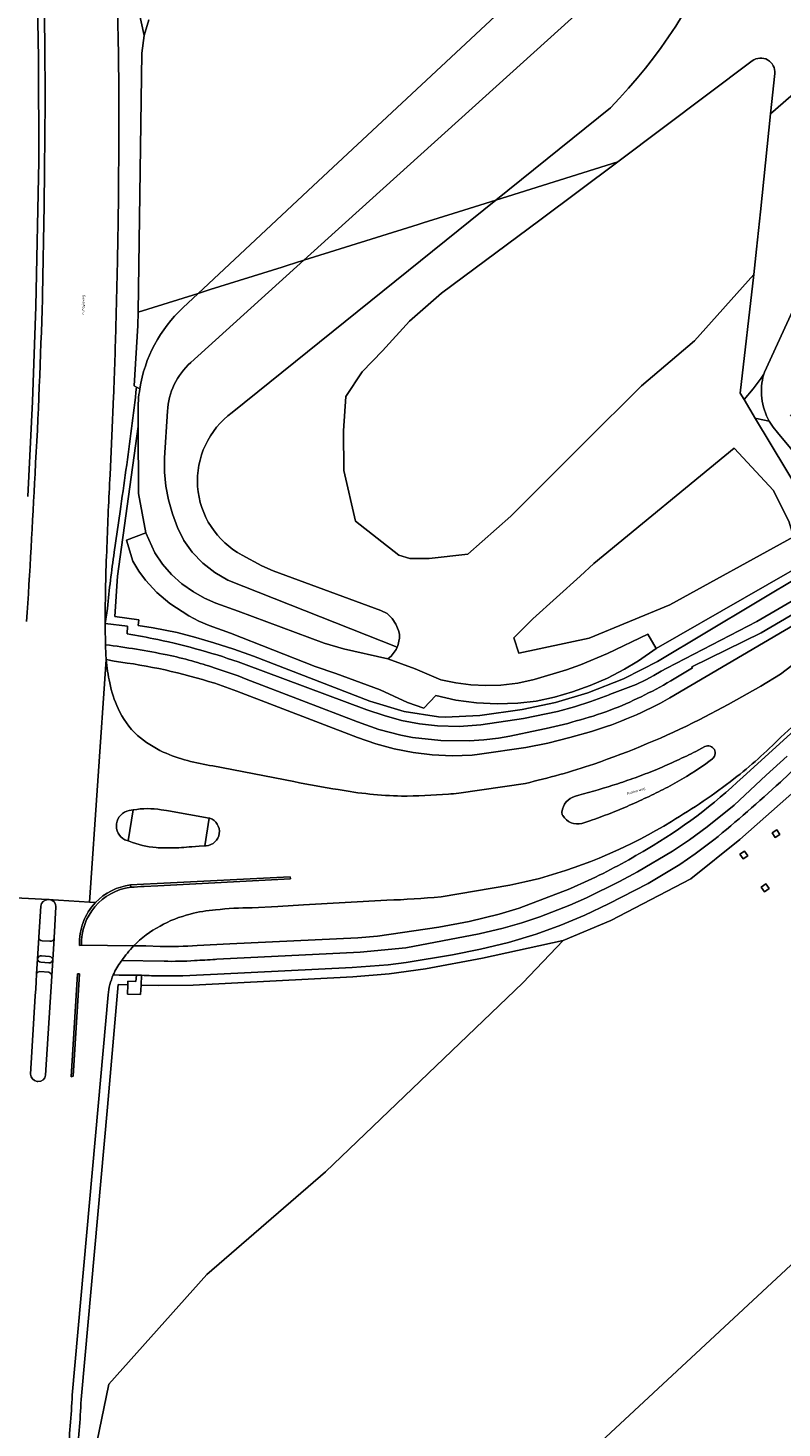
# Model space of a CAD drawing. Header units: metres. Extents: x 197700 to 204338, y 317132 to 325229.
# Tile 340 of 656: x 199240 to 199346, y 320078 to 320276. Entities that reach past the tile are written whole.
import ezdxf
from ezdxf.enums import TextEntityAlignment as Align

# ---------------------------------------------------------------- set-up
doc = ezdxf.new("R2010")
doc.units = ezdxf.units.M
for name, color, linetype, lineweight in [('B-WE-GR-BEPLANTING_CULTUUR_BOSPLANTSOEN-GV', 90, 'Continuous', 18), ('B-WE-GR-BOS_LOOF-GV', 40, 'Continuous', 13), ('B-WE-GR-GROENVOORZIENING-GV', 80, 'Continuous', 18), ('B-WE-GW-TALUD_KRUIN-G', 90, 'Continuous', 18), ('B-WE-IE-TERREINAFSCHEIDING_KUNSTMATIG_HEKWERK-G', 20, 'IE-TERREINAFSCHEIDING-KUNSTMATIG', 18), ('B-WE-KL-ET_HS_LANDELIJK HOOGSPANNINGSNET-GV', 10, 'Continuous', 18), ('B-WE-OG-TERREIN_CULTUURSCHEIDING-GV', 7, 'Continuous', 18), ('B-WE-OG-TERREIN_ERF-GV', 7, 'Continuous', 18), ('B-WE-OG-TOPOGRAFIE-T18', 10, 'Continuous', 18), ('B-WE-OG-WATER_GREPPEL-GV', 160, 'Continuous', 18), ('B-WE-OG-WEG-GV', 7, 'Continuous', 18), ('B-WE-VH-VERHARDING_ASFALT-GV', 252, 'Continuous', 18), ('B-WE-VH-VERHARDING_BEDRIJFSVLOERPLAAT-GV', 252, 'Continuous', 18), ('B-WE-VH-VERHARDING_BETONSTRAATSTEEN-GV', 252, 'Continuous', 18), ('B-WE-VH-VERHARDING_GESLOTEN-GV', 252, 'Continuous', 18), ('B-WE-VH-VERHARDING_OPEN-GV', 252, 'Continuous', 18), ('B-WE-VH-VERHARDING_TEGEL-GV', 252, 'Continuous', 18)]:
    doc.layers.add(name, color=color, linetype=linetype, lineweight=lineweight)
doc.styles.add('NLCS-ISO-M200-T18', font='NLCS-ISO.ttf', dxfattribs={"height": 0.36})
doc.linetypes.add('IE-TERREINAFSCHEIDING-KUNSTMATIG', pattern='A,4,[82,NLCS.SHX,S=0.75,R=90,X=0,Y=0],4,-2', length=10)

msp = doc.modelspace()

# ---------------------------------------------------------------- linework, layer by layer
at = {"layer": 'B-WE-GR-BEPLANTING_CULTUUR_BOSPLANTSOEN-GV'}
for points in [[(199322.142, 320264.7, 0.3951611), (199323.989, 320369.065)], [(199345.357, 320269.523, 0.6545007), (199342.167, 320271.327)]]:
    msp.add_lwpolyline(points, format="xyb", dxfattribs=at)
for points in [[(199318.587, 320279.061), (199284.731, 320248.468), (199278.845, 320243.149), (199294.966, 320248.21), (199295.7, 320248.44), (199300.671, 320250), (199305.971, 320251.664), (199322.142, 320264.7)], [(199342.167, 320271.327), (199323.169, 320257.061)], [(199323.169, 320257.061), (199312.171, 320248.802), (199298.28, 320238.506), (199293.772, 320234.546), (199289.949, 320230.327), (199287.085, 320227.373), (199284.755, 320223.915), (199284.42, 320219.041), (199284.465, 320213.421), (199286.11, 320206.293), (199292.233, 320201.45), (199293.802, 320200.977), (199296.513, 320200.977), (199301.996, 320201.617), (199308.058, 320206.978), (199318.4, 320217.289), (199326.533, 320225.422), (199334.042, 320231.743), (199342.387, 320241.128), (199342.796, 320244.73), (199343.34, 320250), (199344.77, 320263.84), (199345.357, 320269.523)]]:
    msp.add_lwpolyline(points, dxfattribs=at)
msp.add_lwpolyline([(199317.845, 320198.517), (199311.195, 320192.478), (199308.484, 320189.767), (199309.184, 320187.635), (199319.13, 320189.721), (199330.553, 320194.443), (199348.009, 320204.074), (199347.416, 320206.151), (199345.206, 320210.603), (199339.615, 320216.576), (199319.816, 320200.307)], close=True, dxfattribs=at)
at = {"layer": 'B-WE-GR-BOS_LOOF-GV'}
msp.add_lwpolyline([(199305.455, 320061.861), (199419.284, 320167.722), (199419.096, 320167.926), (199394.622, 320194.14), (199390.196, 320182.879), (199400.735, 320170.936), (199388.223, 320159.555), (199365.112, 320187.825), (199363.411, 320186.285), (199362.428, 320185.395), (199362.72, 320185.03), (199363.697, 320183.746), (199348.582, 320168.493), (199340.437, 320161.277), (199333.514, 320155.73), (199322.207, 320149.837), (199315.446, 320146.994), (199309.783, 320141.037), (199281.884, 320114.314), (199265.132, 320099.826), (199251.288, 320084.303), (199246.927, 320063.249)], dxfattribs=at)
for points in [[(199345.642, 320162.66), (199346.088, 320161.996), (199345.424, 320161.55), (199344.978, 320162.214)], [(199341.102, 320159.639), (199341.548, 320158.975), (199340.884, 320158.529), (199340.438, 320159.193)], [(199344.121, 320155.009), (199344.567, 320154.345), (199343.903, 320153.899), (199343.457, 320154.563)]]:
    msp.add_lwpolyline(points, close=True, dxfattribs=at)
at = {"layer": 'B-WE-GR-GROENVOORZIENING-GV'}
for points in [[(199239.651, 320316.033), (199240.254, 320306.039), (199240.756, 320295.002), (199241.203, 320279.483), (199241.331, 320271.728), (199241.362, 320257.134), (199240.942, 320236.629), (199240.472, 320223.185), (199239.839, 320209.75)], [(199261.738, 320236.441), (199263.897, 320238.46), (199258.919, 320236.899), (199255.419, 320235.801), (199255.391, 320233.905), (199254.848, 320225.422), (199255.197, 320225.227), (199255.646, 320224.976)], [(199255.646, 320224.976), (199255.197, 320225.227)], [(199349.547, 320198.875), (199328.796, 320186.447), (199326.589, 320185.327), (199323.969, 320183.999), (199318.95, 320182.003), (199314.359, 320180.631), (199309.651, 320179.65), (199303.713, 320178.789), (199298.8, 320178.58), (199297.862, 320178.631), (199292.987, 320179.365), (199288.157, 320180.856), (199271.713, 320187.199), (199268.929, 320188.177), (199266.126, 320189.079), (199263.544, 320189.855), (199260.911, 320190.537), (199257.545, 320191.206), (199255.439, 320191.505), (199255.535, 320192.336), (199252.132, 320192.817), (199252.505, 320198.482), (199255.413, 320219.634), (199255.398, 320221.684)], [(199252.861, 320207.625), (199252.048, 320201.885)], [(199270.3, 320186.11), (199287.731, 320179.627), (199290.163, 320178.786), (199292.645, 320178.11), (199295.172, 320177.62), (199297.73, 320177.336), (199300.786, 320177.268), (199303.834, 320177.493), (199309.877, 320178.369), (199314.678, 320179.37), (199317.044, 320180.018), (199319.377, 320180.774), (199321.962, 320181.739), (199322.031, 320181.768), (199325.787, 320183.178), (199327.128, 320183.852), (199328.26, 320184.454), (199329.326, 320185.053), (199330.112, 320185.484), (199342.849, 320192.105), (199355.437, 320199.447)], [(199251.077, 320193.952), (199250.777, 320191.833), (199253.924, 320191.439), (199253.849, 320190.335)]]:
    msp.add_lwpolyline(points, dxfattribs=at)
for points in [[(199242.231, 320273.232, 0.0100197), (199241.622, 320295.097)], [(199242.206, 320257.848, 0.0057852), (199242.231, 320273.232)], [(199241.88, 320237.618, 0.0040539), (199242.206, 320257.848)], [(199240.852, 320212.972, 0.0069802), (199241.88, 320237.618)], [(199255.646, 320224.976, -0.1669423), (199261.738, 320236.441)], [(199255.197, 320225.227, -0.0031415), (199254.489, 320219.39)], [(199255.398, 320221.684, -0.0413067), (199255.646, 320224.976)], [(199254.489, 320219.39, -0.0031063), (199252.861, 320207.625)], [(199239.658, 320192.078, 0.0034457), (199240.852, 320212.972)], [(199252.048, 320201.885, 0.014916), (199251.077, 320193.952)], [(199253.849, 320190.335, -0.0124491), (199258.174, 320189.543)], [(199258.174, 320189.543, -0.0344539), (199270.3, 320186.11)]]:
    msp.add_lwpolyline(points, format="xyb", dxfattribs=at)
at = {"layer": 'B-WE-GW-TALUD_KRUIN-G'}
for points in [[(199262.839, 320228.686), (199278.845, 320243.149)], [(199292.02, 320188.489), (199268.08, 320197.934), (199266.233, 320199.015), (199264.553, 320200.34), (199263.068, 320201.88), (199261.876, 320203.548), (199260.963, 320205.384), (199260.269, 320207.308), (199259.715, 320209.276), (199259.336, 320211.232), (199259.142, 320213.215), (199259.133, 320215.208), (199259.558, 320221.809)]]:
    msp.add_lwpolyline(points, dxfattribs=at)
msp.add_lwpolyline([(199259.558, 320221.809, -0.1983612), (199262.839, 320228.686)], format="xyb", dxfattribs=at)
at = {"layer": 'B-WE-IE-TERREINAFSCHEIDING_KUNSTMATIG_HEKWERK-G'}
msp.add_lwpolyline([(199277.58, 320036.175), (199305.455, 320061.861), (199419.284, 320167.722)], dxfattribs=at)
at = {"layer": 'B-WE-KL-ET_HS_LANDELIJK HOOGSPANNINGSNET-GV'}
for points in [[(199345.642, 320162.66), (199344.978, 320162.214), (199345.424, 320161.55), (199346.088, 320161.996)], [(199341.102, 320159.639), (199340.438, 320159.193), (199340.884, 320158.529), (199341.548, 320158.975)], [(199344.121, 320155.009), (199343.457, 320154.563), (199343.903, 320153.899), (199344.567, 320154.345)]]:
    msp.add_lwpolyline(points, close=True, dxfattribs=at)
at = {"layer": 'B-WE-OG-TERREIN_CULTUURSCHEIDING-GV'}
for points in [[(199323.989, 320369.065, -0.3951611), (199322.142, 320264.7)], [(199342.167, 320271.327, -0.6545007), (199345.357, 320269.523)], [(199261.738, 320236.441, 0.1669423), (199255.646, 320224.976)], [(199262.839, 320228.686, 0.1983612), (199259.558, 320221.809)], [(199259.558, 320221.809, -0.1983612), (199262.839, 320228.686)], [(199255.646, 320224.976, 0.0413067), (199255.398, 320221.684)], [(199268.701, 320221.616, 0.554796), (199270.113, 320201.486)], [(199270.113, 320201.486, -0.554796), (199268.701, 320221.616)], [(199250.904, 320186.716, 0.0377482), (199251.414, 320183.428)], [(199266.229, 320183.357, 0.0468306), (199252.049, 320186.469)], [(199251.414, 320183.428, 0.0682111), (199252.595, 320179.8)], [(199252.595, 320179.8, 0.1002198), (199255.32, 320175.972)], [(199330.553, 320181.303, -0.056523), (199319.447, 320176.551)], [(199319.789, 320171.944, 0.0339325), (199334.695, 320178.217)], [(199255.32, 320175.972, 0.0636954), (199258.972, 320173.639)], [(199346.234, 320175.745, -0.0295645), (199339.588, 320169.84)], [(199258.972, 320173.639, 0.068368), (199265.951, 320171.695)], [(199310.123, 320169.217, 0.024933), (199319.789, 320171.944)], [(199327.253, 320159.892, 0.0579599), (199340.831, 320170.095)], [(199339.588, 320169.84, -0.0303095), (199330.761, 320163.846)], [(199277.425, 320169.464, 0.0161005), (199283.695, 320168.329)], [(199283.695, 320168.329, 0.0381707), (199292.601, 320167.425)], [(199292.601, 320167.425, 0.0189795), (199299.244, 320167.685)], [(199299.244, 320167.685, 0.0041792), (199300.71, 320167.811)], [(199346.154, 320169.405, -0.0143294), (199336.742, 320161.219)], [(199330.761, 320163.846, -0.071168), (199312.14, 320155.793)], [(199318.993, 320155.472, 0.0254049), (199327.253, 320159.892)], [(199298.217, 320153.184, -0.0158448), (199290.571, 320152.703)], [(199262.773, 320150.737, 0.0663535), (199258.504, 320149.044)], [(199266.359, 320151.335, 0.0468482), (199262.773, 320150.737)], [(199271.518, 320151.621, 0.0321746), (199266.359, 320151.335)], [(199258.504, 320149.044, 0.0762568), (199254.779, 320146.243)], [(199258.528, 320146.183, 0.0268631), (199263.742, 320146.293)], [(199251.892, 320142.144, 0.0799902), (199251.182, 320139.343)], [(199258.763, 320142.003, -0.0090515), (199255.89, 320142.097)], [(199266.626, 320142.27, -0.0227688), (199258.763, 320142.003)], [(199246.102, 320082.755, -0.0130364), (199245.439, 320074.079)], [(199247.399, 320082.664, -0.0128931), (199246.733, 320073.951)], [(199246.733, 320073.951, 0.0128931), (199247.399, 320082.664)]]:
    msp.add_lwpolyline(points, format="xyb", dxfattribs=at)
for points in [[(199345.357, 320269.523), (199344.77, 320263.84), (199352.279, 320270.381), (199352.826, 320281.043), (199354.249, 320299.648), (199363.694, 320339.83), (199352.285, 320351.11), (199340.269, 320362.722)], [(199256.917, 320277.142), (199256.258, 320274.931), (199255.952, 320272.412), (199255.419, 320235.801), (199258.919, 320236.899), (199263.897, 320238.46), (199280.855, 320254.315), (199310.059, 320281.62)], [(199310.059, 320281.62), (199280.855, 320254.315), (199263.897, 320238.46), (199265.599, 320238.994), (199275.776, 320242.186), (199276.49, 320242.41), (199278.845, 320243.149), (199284.731, 320248.468), (199318.587, 320279.061)], [(199322.142, 320264.7), (199305.971, 320251.664), (199323.169, 320257.061), (199342.167, 320271.327)], [(199352.183, 320249.992), (199352.559, 320254.772), (199353.182, 320260.047), (199353.587, 320265.152), (199353.99, 320269.757), (199354.185, 320271.68), (199354.211, 320272.064), (199352.279, 320270.381), (199344.77, 320263.84), (199343.34, 320250), (199342.796, 320244.73), (199342.387, 320241.128), (199340.485, 320224.369), (199341.016, 320223.483), (199342.307, 320224.976), (199343.455, 320226.479), (199343.811, 320227.062), (199343.85, 320227.195), (199343.893, 320227.328), (199348.904, 320238.22)], [(199270.113, 320201.486), (199272.913, 320199.964), (199274.477, 320199.266), (199289.722, 320193.663), (199290.585, 320193.207), (199291.29, 320192.533), (199291.826, 320191.725), (199292.22, 320190.839), (199292.344, 320190.3), (199292.349, 320189.746), (199292.103, 320188.674), (199292.02, 320188.489), (199291.861, 320188.134), (199291.154, 320187.189), (199290.7, 320186.809), (199294.558, 320185.411), (199298.196, 320183.828), (199300.29, 320183.408), (199302.409, 320183.141), (199304.543, 320183.036), (199306.678, 320183.103), (199309.044, 320183.389), (199311.372, 320183.901), (199315.934, 320185.262), (199317.906, 320185.954), (199321.751, 320187.591), (199327.427, 320190.314), (199328.587, 320188.282), (199353.548, 320202.598), (199342.656, 320220.751), (199341.016, 320223.483), (199340.485, 320224.369), (199342.387, 320241.128), (199334.042, 320231.743), (199326.533, 320225.422), (199318.4, 320217.289), (199308.058, 320206.978), (199301.996, 320201.617), (199296.513, 320200.977), (199293.802, 320200.977), (199292.233, 320201.45), (199286.11, 320206.293), (199284.465, 320213.421), (199284.42, 320219.041), (199284.755, 320223.915), (199287.085, 320227.373), (199289.949, 320230.327), (199293.772, 320234.546), (199298.28, 320238.506), (199312.171, 320248.802), (199323.169, 320257.061), (199305.971, 320251.664), (199268.701, 320221.616)], [(199268.701, 320221.616), (199305.971, 320251.664), (199300.671, 320250), (199295.7, 320248.44), (199294.966, 320248.21), (199278.845, 320243.149), (199262.839, 320228.686)], [(199262.839, 320228.686), (199278.845, 320243.149), (199276.49, 320242.41), (199275.776, 320242.186), (199265.599, 320238.994), (199263.897, 320238.46)], [(199263.897, 320238.46), (199261.738, 320236.441)], [(199255.398, 320221.684), (199255.413, 320219.634), (199255.483, 320210.184), (199256.489, 320204.602), (199257.753, 320201.775), (199258.84, 320200.191), (199260.107, 320198.747), (199261.596, 320197.425), (199263.223, 320196.278), (199264.778, 320195.401), (199266.413, 320194.685), (199269.553, 320193.563), (199281.691, 320189.054), (199284.416, 320188.225), (199290.7, 320186.809), (199291.154, 320187.189), (199291.861, 320188.134), (199292.02, 320188.489), (199268.08, 320197.934), (199266.233, 320199.015), (199264.553, 320200.34), (199263.068, 320201.88), (199261.876, 320203.548), (199260.963, 320205.384), (199260.269, 320207.308), (199259.715, 320209.276), (199259.336, 320211.232), (199259.142, 320213.215), (199259.133, 320215.208), (199259.558, 320221.809)], [(199259.558, 320221.809), (199259.133, 320215.208), (199259.142, 320213.215), (199259.336, 320211.232), (199259.715, 320209.276), (199260.269, 320207.308), (199260.963, 320205.384), (199261.876, 320203.548), (199263.068, 320201.88), (199264.553, 320200.34), (199266.233, 320199.015), (199268.08, 320197.934), (199292.02, 320188.489)], [(199353.548, 320202.598), (199328.587, 320188.282), (199326.086, 320186.538), (199325.872, 320186.408), (199324.117, 320185.336), (199321.74, 320184.102), (199319.285, 320183.033), (199316.797, 320182.137), (199314.259, 320181.396), (199311.67, 320180.85), (199309.042, 320180.54), (199306.125, 320180.449), (199303.211, 320180.595), (199300.319, 320180.989), (199297.474, 320181.641), (199295.777, 320179.861), (199293.46, 320180.63), (199289.622, 320182.414), (199283.334, 320184.75), (199280.408, 320185.731), (199268.471, 320190.464), (199265.448, 320191.508), (199263.979, 320192.151), (199262.561, 320192.901), (199259.88, 320194.66), (199258.064, 320196.189), (199256.441, 320197.923), (199255.49, 320199.218), (199254.679, 320200.604), (199253.787, 320203.609), (199256.489, 320204.602), (199255.483, 320210.184), (199255.413, 320219.634), (199252.505, 320198.482), (199252.132, 320192.817), (199255.535, 320192.336), (199255.439, 320191.505), (199257.545, 320191.206), (199260.911, 320190.537), (199263.544, 320189.855), (199266.126, 320189.079), (199268.929, 320188.177), (199271.713, 320187.199), (199288.157, 320180.856), (199292.987, 320179.365), (199297.862, 320178.631), (199298.8, 320178.58), (199303.713, 320178.789), (199309.651, 320179.65), (199314.359, 320180.631), (199318.95, 320182.003), (199323.969, 320183.999), (199326.589, 320185.327), (199328.796, 320186.447), (199349.547, 320198.875)], [(199292.02, 320188.489), (199292.103, 320188.674), (199292.349, 320189.746), (199292.344, 320190.3), (199292.22, 320190.839), (199291.826, 320191.725), (199291.29, 320192.533), (199290.585, 320193.207), (199289.722, 320193.663), (199274.477, 320199.266), (199272.913, 320199.964), (199270.113, 320201.486)], [(199334.695, 320178.217), (199338.765, 320180.372), (199343.38, 320182.971), (199346.164, 320184.668), (199346.954, 320185.249), (199347.758, 320185.855), (199348.563, 320186.474), (199358.405, 320194.533), (199358.62, 320194.709), (199359.306, 320195.266), (199357.98, 320197.044), (199357.792, 320197.296), (199357.473, 320197.109), (199357.019, 320196.842), (199330.553, 320181.303)], [(199252.049, 320186.469), (199250.904, 320186.716)], [(199255.89, 320142.097), (199255.82, 320140.693), (199258.31, 320140.644), (199263.195, 320140.712), (199285.75, 320141.874), (199290.888, 320142.297), (199296.01, 320142.989), (199304.087, 320144.524), (199315.446, 320146.994), (199322.207, 320149.837), (199333.514, 320155.73), (199340.437, 320161.277), (199348.582, 320168.493), (199363.697, 320183.746), (199362.72, 320185.03), (199362.428, 320185.395), (199362.413, 320185.031), (199346.154, 320169.405)], [(199319.447, 320176.551), (199316.414, 320175.695), (199313.283, 320174.911), (199310.203, 320174.293), (199303.649, 320173.342), (199302.599, 320173.224), (199299.779, 320173.112), (199296.96, 320173.237), (199294.265, 320173.567), (199291.601, 320174.088), (199288.979, 320174.794), (199286.412, 320175.677), (199269.338, 320182.256), (199266.229, 320183.357)], [(199340.831, 320170.095), (199349.165, 320177.695), (199350.737, 320179.104), (199350.35, 320179.522), (199346.234, 320175.745)], [(199265.951, 320171.695), (199277.425, 320169.464)], [(199300.71, 320167.811), (199310.123, 320169.217)], [(199336.742, 320161.219), (199334.093, 320159.242), (199331.944, 320157.763), (199327.472, 320155.076), (199321.875, 320152.181), (199318.534, 320150.608), (199315.131, 320149.169), (199311.656, 320147.915), (199307.757, 320146.744), (199303.798, 320145.792), (199299.808, 320144.991), (199293.28, 320143.89), (199290.747, 320143.59), (199285.663, 320143.171), (199266.626, 320142.27)], [(199312.14, 320155.793), (199310.029, 320155.288), (199307.95, 320154.849), (199298.217, 320153.184)], [(199263.742, 320146.293), (199268.349, 320146.544), (199286.465, 320147.37), (199289.226, 320147.62), (199297.882, 320148.878), (199302.179, 320149.698), (199306.431, 320150.729), (199309.255, 320151.556), (199316.424, 320154.333), (199316.502, 320154.363), (199318.993, 320155.472)], [(199290.571, 320152.703), (199278.796, 320152.05), (199275.157, 320151.832), (199271.518, 320151.621)], [(199264.66, 320014.656), (199264.906, 320018.112), (199255.443, 320026.106), (199257.007, 320053.526), (199247.689, 320060.282), (199246.927, 320063.249), (199251.288, 320084.303), (199265.132, 320099.826), (199281.884, 320114.314), (199309.783, 320141.037), (199315.446, 320146.994), (199304.087, 320144.524), (199296.01, 320142.989), (199290.888, 320142.297), (199285.75, 320141.874), (199263.195, 320140.712), (199258.31, 320140.644), (199255.82, 320140.693), (199255.754, 320139.38), (199253.906, 320139.446), (199253.943, 320140.754), (199252.616, 320140.787), (199251.074, 320123.471), (199247.399, 320082.664)], [(199254.779, 320146.243), (199256.511, 320146.252), (199258.528, 320146.183)], [(199247.399, 320082.664), (199251.074, 320123.471), (199252.616, 320140.787), (199253.943, 320140.754), (199253.958, 320141.281), (199255.101, 320141.233), (199255.164, 320142.085), (199252.735, 320142.129), (199251.892, 320142.144)], [(199251.182, 320139.343), (199249.779, 320123.587), (199246.102, 320082.755)]]:
    msp.add_lwpolyline(points, dxfattribs=at)
for points in [[(199344.592, 320220.388), (199342.763, 320220.773), (199342.656, 320220.751), (199353.548, 320202.598), (199354.083, 320201.706), (199354.762, 320200.575), (199358.78, 320203.075), (199358.708, 320203.197), (199358.366, 320203.609), (199345.738, 320218.815), (199345.12, 320219.569)], [(199317.845, 320198.517), (199319.816, 320200.307), (199339.615, 320216.576), (199345.206, 320210.603), (199347.416, 320206.151), (199348.009, 320204.074), (199330.553, 320194.443), (199319.13, 320189.721), (199309.184, 320187.635), (199308.484, 320189.767), (199311.195, 320192.478)]]:
    msp.add_lwpolyline(points, close=True, dxfattribs=at)
at = {"layer": 'B-WE-OG-TERREIN_ERF-GV'}
msp.add_lwpolyline([(199503.673, 320076.343), (199419.284, 320167.722), (199305.455, 320061.861)], dxfattribs=at)
at = {"layer": 'B-WE-OG-WATER_GREPPEL-GV'}
msp.add_lwpolyline([(199290.7, 320186.809), (199284.416, 320188.225), (199281.691, 320189.054), (199269.553, 320193.563), (199266.413, 320194.685), (199264.778, 320195.401), (199263.223, 320196.278), (199261.596, 320197.425), (199260.107, 320198.747), (199258.84, 320200.191), (199257.753, 320201.775), (199256.489, 320204.602), (199253.787, 320203.609), (199254.679, 320200.604), (199255.49, 320199.218), (199256.441, 320197.923), (199258.064, 320196.189), (199259.88, 320194.66), (199262.561, 320192.901), (199263.979, 320192.151), (199265.448, 320191.508), (199268.471, 320190.464), (199280.408, 320185.731), (199283.334, 320184.75), (199289.622, 320182.414), (199293.46, 320180.63), (199295.777, 320179.861), (199297.474, 320181.641), (199300.319, 320180.989), (199303.211, 320180.595), (199306.125, 320180.449), (199309.042, 320180.54), (199311.67, 320180.85), (199314.259, 320181.396), (199316.797, 320182.137), (199319.285, 320183.033), (199321.74, 320184.102), (199324.117, 320185.336), (199325.872, 320186.408), (199326.086, 320186.538), (199328.587, 320188.282), (199327.427, 320190.314), (199321.751, 320187.591), (199317.906, 320185.954), (199315.934, 320185.262), (199311.372, 320183.901), (199309.044, 320183.389), (199306.678, 320183.103), (199304.543, 320183.036), (199302.409, 320183.141), (199300.29, 320183.408), (199298.196, 320183.828), (199294.558, 320185.411)], close=True, dxfattribs=at)
at = {"layer": 'B-WE-OG-WEG-GV'}
msp.add_lwpolyline([(199239.839, 320209.75), (199240.472, 320223.185), (199240.942, 320236.629), (199241.362, 320257.134), (199241.331, 320271.728), (199241.203, 320279.483), (199240.756, 320295.002), (199240.254, 320306.039), (199239.651, 320316.033)], dxfattribs=at)
at = {"layer": 'B-WE-VH-VERHARDING_ASFALT-GV'}
for points in [[(199241.622, 320295.097, -0.0100197), (199242.231, 320273.232)], [(199252.692, 320266.443, 0.004474), (199252.518, 320278.063)], [(199242.231, 320273.232, -0.0057852), (199242.206, 320257.848)], [(199252.652, 320254.552, 0.0025226), (199252.692, 320266.443)], [(199242.206, 320257.848, -0.0040539), (199241.88, 320237.618)], [(199252.521, 320244.328, 0.0030316), (199252.652, 320254.552)], [(199252.273, 320234.274, 0.0017892), (199252.521, 320244.328)], [(199241.88, 320237.618, -0.0069802), (199240.852, 320212.972)], [(199251.945, 320223.872, 0.0034574), (199252.273, 320234.274)], [(199240.852, 320212.972, -0.0034457), (199239.658, 320192.078)], [(199251.001, 320202.656, -0.0041273), (199251.441, 320212.834)], [(199250.777, 320191.833, -0.0136745), (199251.001, 320202.656)], [(199250.806, 320188.818, -0.0103531), (199250.777, 320191.812)], [(199250.893, 320186.861, -0.0066524), (199250.806, 320188.818)], [(199251.414, 320183.428, -0.0377482), (199250.904, 320186.716)], [(199252.595, 320179.8, -0.0682111), (199251.414, 320183.428)], [(199255.32, 320175.972, -0.1002198), (199252.595, 320179.8)], [(199334.695, 320178.217, -0.0339325), (199319.789, 320171.944)], [(199258.972, 320173.639, -0.0636954), (199255.32, 320175.972)], [(199339.588, 320169.84, 0.0295645), (199346.234, 320175.745)], [(199265.951, 320171.695, -0.068368), (199258.972, 320173.639)], [(199331.517, 320172.443, 0.0073295), (199334.214, 320173.737)], [(199335.475, 320174.406, -0.3978948), (199336.841, 320173.983)], [(199336.841, 320173.983, -0.1997138), (199336.917, 320173.222)], [(199319.789, 320171.944, -0.024933), (199310.123, 320169.217)], [(199328.789, 320171.233, 0.0117039), (199331.517, 320172.443)], [(199335.415, 320171.845, -0.0315639), (199330.269, 320168.699)], [(199336.917, 320173.222, -0.1634954), (199336.545, 320172.683)], [(199323.171, 320169.164, 0.0085533), (199326, 320170.15)], [(199326, 320170.15, 0.0091201), (199328.789, 320171.233)], [(199330.761, 320163.846, 0.0303095), (199339.588, 320169.84)], [(199283.695, 320168.329, -0.0161005), (199277.425, 320169.464)], [(199292.601, 320167.425, -0.0381707), (199283.695, 320168.329)], [(199299.244, 320167.685, -0.0189795), (199292.601, 320167.425)], [(199300.71, 320167.811, -0.0041792), (199299.244, 320167.685)], [(199317.666, 320167.547, 0.014675), (199323.171, 320169.164)], [(199330.269, 320168.699, -0.0135459), (199327.607, 320167.379)], [(199315.297, 320165.159, -0.3108082), (199317.197, 320167.422)], [(199324.861, 320166.118, -0.0101387), (199322.083, 320164.974)], [(199327.607, 320167.379, -0.0076967), (199324.861, 320166.118)], [(199253.538, 320161.24, -0.7098698), (199254.131, 320165.379)], [(199254.722, 320165.472, -0.0801967), (199258.687, 320165.498)], [(199265.537, 320164.283, -0.81724), (199265.032, 320160.395)], [(199312.14, 320155.793, 0.071168), (199330.761, 320163.846)], [(199315.404, 320164.657, -0.180709), (199315.297, 320165.159)], [(199318.122, 320163.559, -0.3357423), (199315.404, 320164.657)], [(199322.083, 320164.974, -0.0099594), (199319.25, 320163.928)], [(199257.972, 320160.148, -0.072782), (199254.149, 320161.031)], [(199260.017, 320160.094, -0.0332416), (199257.972, 320160.148)], [(199263.017, 320160.269, -0.0249927), (199260.017, 320160.094)], [(199254.376, 320154.526, 0.3897341), (199247.428, 320146.331)], [(199249.383, 320152.369, -0.1747531), (199254.353, 320154.858)], [(199256.246, 320154.653, 0.0100415), (199254.376, 320154.526)], [(199241.669, 320151.839, -0.3737725), (199242.701, 320152.813)], [(199242.857, 320152.784, -0.4038588), (199243.802, 320151.756)], [(199247.138, 320146.318, -0.2053037), (199249.383, 320152.369)], [(199290.571, 320152.703, 0.0158448), (199298.217, 320153.184)], [(199258.504, 320149.044, -0.0663535), (199262.773, 320150.737)], [(199262.773, 320150.737, -0.0468482), (199266.359, 320151.335)], [(199266.359, 320151.335, -0.0321746), (199271.518, 320151.621)], [(199254.779, 320146.243, -0.0762568), (199258.504, 320149.044)], [(199241.389, 320147.378, -0.066373), (199241.397, 320147.493)], [(199253.09, 320144.169, -0.0401155), (199254.779, 320146.243)], [(199251.892, 320142.144, -0.0619858), (199253.035, 320144.088)], [(199251.182, 320139.343, -0.0799902), (199251.892, 320142.144)], [(199241.142, 320127.097, -0.3444368), (199240.2, 320128.132)], [(199242.331, 320127.993, -0.3955604), (199241.265, 320127.084)], [(199245.439, 320074.079, 0.0130364), (199246.102, 320082.755)]]:
    msp.add_lwpolyline(points, format="xyb", dxfattribs=at)
for points in [[(199251.441, 320212.834), (199251.689, 320218.353), (199251.945, 320223.872)], [(199361.671, 320189.155), (199360.038, 320191.844), (199358.405, 320194.533), (199348.563, 320186.474), (199347.758, 320185.855), (199346.954, 320185.249), (199346.164, 320184.668), (199343.38, 320182.971), (199338.765, 320180.372), (199334.695, 320178.217)], [(199250.777, 320191.812), (199250.777, 320191.833)], [(199346.234, 320175.745), (199350.35, 320179.522), (199350.363, 320179.534), (199356.404, 320184.683), (199360.209, 320187.936)], [(199237.579, 320159.919), (199237.156, 320153.091), (199242.701, 320152.813), (199248.566, 320152.423), (199250.904, 320186.716), (199250.893, 320186.861)], [(199250.904, 320186.716), (199248.566, 320152.423), (199249.383, 320152.369)], [(199334.214, 320173.737), (199335.475, 320174.406)], [(199277.425, 320169.464), (199265.951, 320171.695)], [(199336.545, 320172.683), (199336.226, 320172.427), (199335.415, 320171.845)], [(199310.123, 320169.217), (199300.71, 320167.811)], [(199317.197, 320167.422), (199317.666, 320167.547)], [(199254.131, 320165.379), (199254.696, 320165.468), (199254.722, 320165.472)], [(199258.687, 320165.498), (199259.436, 320165.36), (199259.705, 320165.314), (199265.465, 320164.296), (199265.537, 320164.283)], [(199319.25, 320163.928), (199318.122, 320163.559)], [(199254.149, 320161.031), (199253.983, 320161.088), (199253.538, 320161.24)], [(199265.032, 320160.395), (199264.828, 320160.382), (199264.025, 320160.331), (199263.017, 320160.269)], [(199254.353, 320154.858), (199256.176, 320154.983), (199258.109, 320155.081), (199276.889, 320155.996), (199276.922, 320155.713), (199258.178, 320154.738), (199256.246, 320154.653)], [(199298.217, 320153.184), (199307.95, 320154.849), (199310.029, 320155.288), (199312.14, 320155.793)], [(199249.383, 320152.369), (199248.566, 320152.423), (199242.701, 320152.813), (199237.156, 320153.091), (199236.802, 320147.388), (199236.662, 320145.109), (199236.473, 320142.047)], [(199241.397, 320147.493), (199241.669, 320151.839)], [(199242.701, 320152.813), (199242.857, 320152.784)], [(199271.518, 320151.621), (199275.157, 320151.832), (199278.796, 320152.05), (199290.571, 320152.703)], [(199243.802, 320151.756), (199243.543, 320147.392), (199243.539, 320147.327), (199243.357, 320144.258), (199243.222, 320141.989), (199242.331, 320127.993)], [(199240.2, 320128.132), (199240.883, 320139.201), (199240.941, 320140.165), (199241.012, 320141.162), (199241.076, 320142.298), (199241.204, 320144.419), (199241.389, 320147.378)], [(199254.779, 320146.243), (199247.428, 320146.331), (199247.138, 320146.318)], [(199247.428, 320146.331), (199254.779, 320146.243)], [(199253.035, 320144.088), (199253.09, 320144.169)], [(199246.102, 320082.755), (199249.779, 320123.587), (199251.182, 320139.343)], [(199241.265, 320127.084), (199241.142, 320127.097)]]:
    msp.add_lwpolyline(points, dxfattribs=at)
msp.add_lwpolyline([(199245.974, 320127.724), (199246.861, 320142.312), (199247.132, 320142.289), (199246.258, 320127.816)], close=True, dxfattribs=at)
at = {"layer": 'B-WE-VH-VERHARDING_BEDRIJFSVLOERPLAAT-GV'}
for points in [[(199256.246, 320154.653), (199258.178, 320154.738), (199276.922, 320155.713), (199276.889, 320155.996), (199258.109, 320155.081), (199256.176, 320154.983), (199254.353, 320154.858)], [(199254.376, 320154.526), (199254.353, 320154.858)], [(199254.353, 320154.858), (199254.376, 320154.526)], [(199247.138, 320146.318), (199247.428, 320146.331)]]:
    msp.add_lwpolyline(points, dxfattribs=at)
for points in [[(199247.428, 320146.331, -0.3897341), (199254.376, 320154.526)], [(199254.353, 320154.858, 0.1747531), (199249.383, 320152.369)], [(199254.376, 320154.526, -0.0100415), (199256.246, 320154.653)], [(199249.383, 320152.369, 0.2053037), (199247.138, 320146.318)]]:
    msp.add_lwpolyline(points, format="xyb", dxfattribs=at)
msp.add_lwpolyline([(199245.974, 320127.724), (199246.258, 320127.816), (199247.132, 320142.289), (199246.861, 320142.312)], close=True, dxfattribs=at)
at = {"layer": 'B-WE-VH-VERHARDING_BETONSTRAATSTEEN-GV'}
for points in [[(199255.197, 320225.227), (199254.848, 320225.422), (199255.391, 320233.905), (199255.419, 320235.801), (199255.952, 320272.412), (199256.258, 320274.931), (199253.039, 320289.734), (199252.078, 320291.614), (199252.433, 320284.823), (199252.514, 320278.213), (199252.518, 320278.063)], [(199253.039, 320289.734), (199256.258, 320274.931), (199256.917, 320277.142)], [(199251.945, 320223.872), (199251.689, 320218.353), (199251.441, 320212.834)], [(199252.048, 320201.885), (199252.861, 320207.625)], [(199250.777, 320191.833), (199251.077, 320193.952)], [(199335.475, 320174.406), (199334.214, 320173.737)], [(199335.415, 320171.845), (199336.226, 320172.427), (199336.545, 320172.683)], [(199317.666, 320167.547), (199317.197, 320167.422)], [(199253.538, 320161.24), (199253.983, 320161.088), (199254.696, 320165.468), (199254.131, 320165.379)], [(199265.537, 320164.283), (199265.465, 320164.296), (199264.828, 320160.382), (199265.032, 320160.395)], [(199318.122, 320163.559), (199319.25, 320163.928)], [(199241.669, 320151.839), (199241.397, 320147.493)], [(199242.857, 320152.784), (199242.701, 320152.813)], [(199243.539, 320147.327), (199243.543, 320147.392), (199243.802, 320151.756)], [(199241.832, 320146.954), (199242.957, 320146.908)], [(199241.208, 320144.444), (199241.204, 320144.419), (199241.205, 320144.4)], [(199241.672, 320143.927), (199242.811, 320143.853)], [(199242.893, 320144.728), (199241.757, 320144.856)], [(199243.347, 320144.232), (199243.357, 320144.258), (199243.348, 320144.287)], [(199241.087, 320142.321), (199241.076, 320142.298), (199241.012, 320141.162), (199240.941, 320140.165), (199240.883, 320139.201), (199240.2, 320128.132)], [(199242.779, 320142.517), (199241.514, 320142.607)], [(199242.331, 320127.993), (199243.222, 320141.989)], [(199241.142, 320127.097), (199241.265, 320127.084)]]:
    msp.add_lwpolyline(points, dxfattribs=at)
for points in [[(199252.518, 320278.063, -0.004474), (199252.692, 320266.443)], [(199252.692, 320266.443, -0.0025226), (199252.652, 320254.552)], [(199252.652, 320254.552, -0.0030316), (199252.521, 320244.328)], [(199252.521, 320244.328, -0.0017892), (199252.273, 320234.274)], [(199252.273, 320234.274, -0.0034574), (199251.945, 320223.872)], [(199254.489, 320219.39, 0.0031415), (199255.197, 320225.227)], [(199252.861, 320207.625, 0.0031063), (199254.489, 320219.39)], [(199251.441, 320212.834, 0.0041273), (199251.001, 320202.656)], [(199251.001, 320202.656, 0.0136745), (199250.777, 320191.833)], [(199251.077, 320193.952, -0.014916), (199252.048, 320201.885)], [(199334.214, 320173.737, -0.0073295), (199331.517, 320172.443)], [(199336.841, 320173.983, 0.3978948), (199335.475, 320174.406)], [(199336.917, 320173.222, 0.1997138), (199336.841, 320173.983)], [(199331.517, 320172.443, -0.0117039), (199328.789, 320171.233)], [(199330.269, 320168.699, 0.0315639), (199335.415, 320171.845)], [(199336.545, 320172.683, 0.1634954), (199336.917, 320173.222)], [(199326, 320170.15, -0.0085533), (199323.171, 320169.164)], [(199328.789, 320171.233, -0.0091201), (199326, 320170.15)], [(199323.171, 320169.164, -0.014675), (199317.666, 320167.547)], [(199327.607, 320167.379, 0.0135459), (199330.269, 320168.699)], [(199317.197, 320167.422, 0.3108082), (199315.297, 320165.159)], [(199322.083, 320164.974, 0.0101387), (199324.861, 320166.118)], [(199324.861, 320166.118, 0.0076967), (199327.607, 320167.379)], [(199254.131, 320165.379, 0.7098698), (199253.538, 320161.24)], [(199265.032, 320160.395, 0.81724), (199265.537, 320164.283)], [(199315.297, 320165.159, 0.180709), (199315.404, 320164.657)], [(199315.404, 320164.657, 0.3357423), (199318.122, 320163.559)], [(199319.25, 320163.928, 0.0099594), (199322.083, 320164.974)], [(199242.701, 320152.813, 0.3737725), (199241.669, 320151.839)], [(199243.802, 320151.756, 0.4038588), (199242.857, 320152.784)], [(199241.397, 320147.493, 0.066373), (199241.389, 320147.378)], [(199241.389, 320147.378, 0.3885945), (199241.832, 320146.954)], [(199242.957, 320146.908, 0.4352316), (199243.539, 320147.327)], [(199241.205, 320144.4, 0.3787539), (199241.672, 320143.927)], [(199241.757, 320144.856, 0.3983114), (199241.208, 320144.444)], [(199242.811, 320143.853, 0.3586495), (199243.347, 320144.232)], [(199243.348, 320144.287, 0.3414432), (199242.893, 320144.728)], [(199241.514, 320142.607, 0.2774255), (199241.087, 320142.321)], [(199243.222, 320141.989, 0.3388438), (199242.779, 320142.517)], [(199240.2, 320128.132, 0.3444368), (199241.142, 320127.097)], [(199241.265, 320127.084, 0.3955604), (199242.331, 320127.993)]]:
    msp.add_lwpolyline(points, format="xyb", dxfattribs=at)
at = {"layer": 'B-WE-VH-VERHARDING_GESLOTEN-GV'}
for points in [[(199348.904, 320238.22), (199343.893, 320227.328), (199343.85, 320227.195), (199343.811, 320227.062)], [(199344.592, 320220.388), (199345.12, 320219.569), (199345.738, 320218.815), (199358.366, 320203.609), (199360.933, 320205.502), (199347.599, 320221.295)]]:
    msp.add_lwpolyline(points, dxfattribs=at)
msp.add_lwpolyline([(199343.811, 320227.062, 0.2030169), (199344.592, 320220.388)], format="xyb", dxfattribs=at)
at = {"layer": 'B-WE-VH-VERHARDING_OPEN-GV'}
msp.add_lwpolyline([(199343.811, 320227.062), (199343.455, 320226.479), (199342.307, 320224.976), (199341.016, 320223.483), (199342.656, 320220.751), (199342.763, 320220.773), (199344.592, 320220.388)], dxfattribs=at)
msp.add_lwpolyline([(199344.592, 320220.388, -0.2030169), (199343.811, 320227.062)], format="xyb", dxfattribs=at)
at = {"layer": 'B-WE-VH-VERHARDING_TEGEL-GV'}
for points in [[(199355.437, 320199.447), (199342.849, 320192.105), (199330.112, 320185.484), (199329.326, 320185.053), (199328.26, 320184.454), (199327.128, 320183.852), (199325.787, 320183.178), (199322.031, 320181.768), (199321.962, 320181.739), (199319.377, 320180.774), (199317.044, 320180.018), (199314.678, 320179.37), (199309.877, 320178.369), (199303.834, 320177.493), (199300.786, 320177.268), (199297.73, 320177.336), (199295.172, 320177.62), (199292.645, 320178.11), (199290.163, 320178.786), (199287.731, 320179.627), (199270.3, 320186.11)], [(199330.553, 320181.303), (199357.019, 320196.842), (199356.297, 320198.021), (199343.437, 320190.499), (199333.666, 320185.67), (199333.755, 320185.535), (199331.171, 320184.008)], [(199331.171, 320184.008), (199333.755, 320185.535), (199333.666, 320185.67), (199343.437, 320190.499), (199356.297, 320198.021)], [(199253.849, 320190.335), (199253.924, 320191.439), (199250.777, 320191.833), (199250.777, 320191.812)], [(199250.893, 320186.861), (199250.904, 320186.716), (199252.049, 320186.469)], [(199313.056, 320176.952), (199311.934, 320176.716), (199307.927, 320175.895), (199306.345, 320175.625), (199304.27, 320175.378), (199302.185, 320175.244), (199298.173, 320175.284), (199294.182, 320175.693), (199292.525, 320176.006), (199289.42, 320176.825), (199286.391, 320177.891), (199270.677, 320183.945), (199269.567, 320184.403)], [(199269.567, 320184.403), (199270.677, 320183.945), (199286.391, 320177.891), (199289.42, 320176.825), (199292.525, 320176.006), (199294.182, 320175.693), (199298.173, 320175.284), (199302.185, 320175.244), (199304.27, 320175.378), (199306.345, 320175.625), (199307.927, 320175.895), (199311.934, 320176.716), (199313.056, 320176.952)], [(199346.154, 320169.405), (199362.413, 320185.031)], [(199266.229, 320183.357), (199269.338, 320182.256), (199286.412, 320175.677), (199288.979, 320174.794), (199291.601, 320174.088), (199294.265, 320173.567), (199296.96, 320173.237), (199299.779, 320173.112), (199302.599, 320173.224), (199303.649, 320173.342), (199310.203, 320174.293), (199313.283, 320174.911), (199316.414, 320175.695), (199319.447, 320176.551)], [(199349.165, 320177.695), (199340.831, 320170.095)], [(199266.32, 320144.337), (199266.52, 320144.353), (199286.802, 320145.355), (199293.248, 320145.974), (199303.576, 320147.963), (199307.011, 320148.764), (199309.611, 320149.504), (199312.181, 320150.343), (199316.405, 320152.022), (199318.781, 320153.061), (199323.441, 320155.337), (199325.969, 320156.705), (199330.91, 320159.644), (199333.294, 320161.25), (199335.806, 320163.084), (199339.604, 320166.15), (199344.13, 320170.39), (199347.098, 320173.06)], [(199347.098, 320173.06), (199344.13, 320170.39), (199339.604, 320166.15), (199335.806, 320163.084), (199333.294, 320161.25), (199330.91, 320159.644), (199325.969, 320156.705), (199323.441, 320155.337), (199318.781, 320153.061), (199316.405, 320152.022), (199312.181, 320150.343), (199309.611, 320149.504), (199307.011, 320148.764), (199303.576, 320147.963), (199293.248, 320145.974), (199286.802, 320145.355), (199266.52, 320144.353), (199266.32, 320144.337)], [(199254.722, 320165.472), (199254.696, 320165.468), (199253.983, 320161.088), (199254.149, 320161.031)], [(199263.017, 320160.269), (199264.025, 320160.331), (199264.828, 320160.382), (199265.465, 320164.296), (199259.705, 320165.314), (199259.436, 320165.36), (199258.687, 320165.498)], [(199266.626, 320142.27), (199285.663, 320143.171), (199290.747, 320143.59), (199293.28, 320143.89), (199299.808, 320144.991), (199303.798, 320145.792), (199307.757, 320146.744), (199311.656, 320147.915), (199315.131, 320149.169), (199318.534, 320150.608), (199321.875, 320152.181), (199327.472, 320155.076), (199331.944, 320157.763), (199334.093, 320159.242), (199336.742, 320161.219)], [(199318.993, 320155.472), (199316.502, 320154.363), (199316.424, 320154.333), (199309.255, 320151.556), (199306.431, 320150.729), (199302.179, 320149.698), (199297.882, 320148.878), (199289.226, 320147.62), (199286.465, 320147.37), (199268.349, 320146.544), (199263.742, 320146.293)], [(199241.389, 320147.378), (199241.204, 320144.419), (199241.208, 320144.444)], [(199242.957, 320146.908), (199241.832, 320146.954)], [(199243.357, 320144.258), (199243.539, 320147.327)], [(199258.528, 320146.183), (199256.511, 320146.252), (199254.779, 320146.243)], [(199241.205, 320144.4), (199241.204, 320144.419), (199241.076, 320142.298), (199241.087, 320142.321)], [(199242.811, 320143.853), (199241.672, 320143.927)], [(199241.757, 320144.856), (199242.893, 320144.728)], [(199243.222, 320141.989), (199243.357, 320144.258), (199243.347, 320144.232)], [(199243.348, 320144.287), (199243.357, 320144.258)], [(199259.075, 320144.082), (199253.09, 320144.169), (199253.035, 320144.088)], [(199253.09, 320144.169), (199259.075, 320144.082)], [(199241.514, 320142.607), (199242.779, 320142.517)], [(199251.892, 320142.144), (199252.735, 320142.129), (199255.164, 320142.085), (199255.89, 320142.097)]]:
    msp.add_lwpolyline(points, dxfattribs=at)
for points in [[(199250.777, 320191.812, 0.0103531), (199250.806, 320188.818)], [(199258.174, 320189.543, 0.0124491), (199253.849, 320190.335)], [(199270.3, 320186.11, 0.0344539), (199258.174, 320189.543)], [(199259.514, 320187.383, 0.0159088), (199250.806, 320188.818)], [(199250.806, 320188.818, 0.0066524), (199250.893, 320186.861)], [(199250.806, 320188.818, -0.0159088), (199259.514, 320187.383)], [(199252.049, 320186.469, -0.0468306), (199266.229, 320183.357)], [(199263.019, 320186.518, 0.0140402), (199259.514, 320187.383)], [(199259.514, 320187.383, -0.0140402), (199263.019, 320186.518)], [(199266.145, 320185.558, 0.0127704), (199263.019, 320186.518)], [(199263.019, 320186.518, -0.0127704), (199266.145, 320185.558)], [(199269.567, 320184.403, 0.0072669), (199266.145, 320185.558)], [(199266.145, 320185.558, -0.0072669), (199269.567, 320184.403)], [(199331.171, 320184.008, -0.0385736), (199322.683, 320179.778)], [(199322.683, 320179.778, 0.0385736), (199331.171, 320184.008)], [(199322.683, 320179.778, -0.0271475), (199317.914, 320178.208)], [(199317.914, 320178.208, 0.0271475), (199322.683, 320179.778)], [(199319.447, 320176.551, 0.056523), (199330.553, 320181.303)], [(199317.914, 320178.208, -0.0164336), (199313.056, 320176.952)], [(199313.056, 320176.952, 0.0164336), (199317.914, 320178.208)], [(199340.831, 320170.095, -0.0579599), (199327.253, 320159.892)], [(199336.742, 320161.219, 0.0143294), (199346.154, 320169.405)], [(199258.687, 320165.498, 0.0801967), (199254.722, 320165.472)], [(199254.149, 320161.031, 0.072782), (199257.972, 320160.148)], [(199257.972, 320160.148, 0.0332416), (199260.017, 320160.094)], [(199260.017, 320160.094, 0.0249927), (199263.017, 320160.269)], [(199327.253, 320159.892, -0.0254049), (199318.993, 320155.472)], [(199241.832, 320146.954, -0.3885945), (199241.389, 320147.378)], [(199243.539, 320147.327, -0.4352316), (199242.957, 320146.908)], [(199254.779, 320146.243, 0.0401155), (199253.09, 320144.169)], [(199263.742, 320146.293, -0.0268631), (199258.528, 320146.183)], [(199241.672, 320143.927, -0.3787539), (199241.205, 320144.4)], [(199241.208, 320144.444, -0.3983114), (199241.757, 320144.856)], [(199243.347, 320144.232, -0.3586495), (199242.811, 320143.853)], [(199242.893, 320144.728, -0.3414432), (199243.348, 320144.287)], [(199253.035, 320144.088, 0.0619858), (199251.892, 320142.144)], [(199259.075, 320144.082, 0.0251237), (199263.376, 320144.17)], [(199263.376, 320144.17, -0.0251237), (199259.075, 320144.082)], [(199263.376, 320144.17, 0.0037244), (199266.32, 320144.337)], [(199266.32, 320144.337, -0.0037244), (199263.376, 320144.17)], [(199241.087, 320142.321, -0.2774255), (199241.514, 320142.607)], [(199242.779, 320142.517, -0.3388438), (199243.222, 320141.989)], [(199255.89, 320142.097, 0.0090515), (199258.763, 320142.003)], [(199258.763, 320142.003, 0.0227688), (199266.626, 320142.27)]]:
    msp.add_lwpolyline(points, format="xyb", dxfattribs=at)
msp.add_lwpolyline([(199255.82, 320140.693), (199255.89, 320142.097), (199255.164, 320142.085), (199255.101, 320141.233), (199253.958, 320141.281), (199253.943, 320140.754), (199253.906, 320139.446), (199255.754, 320139.38)], close=True, dxfattribs=at)

# ---------------------------------------------------------------- texts
at = {"layer": 'B-WE-OG-TOPOGRAFIE-T18', "style": 'NLCS-ISO-M200-T18'}
for s, rotation, p in [('Euregioweg', 88.8, (199247.684, 320236.865)), ('Rukkerweg', 17.8, (199325.79, 320168.094))]:
    msp.add_text(s, height=0.36, rotation=rotation, dxfattribs=at).set_placement(p, align=Align.MIDDLE)

doc.saveas('drawing.dxf')
